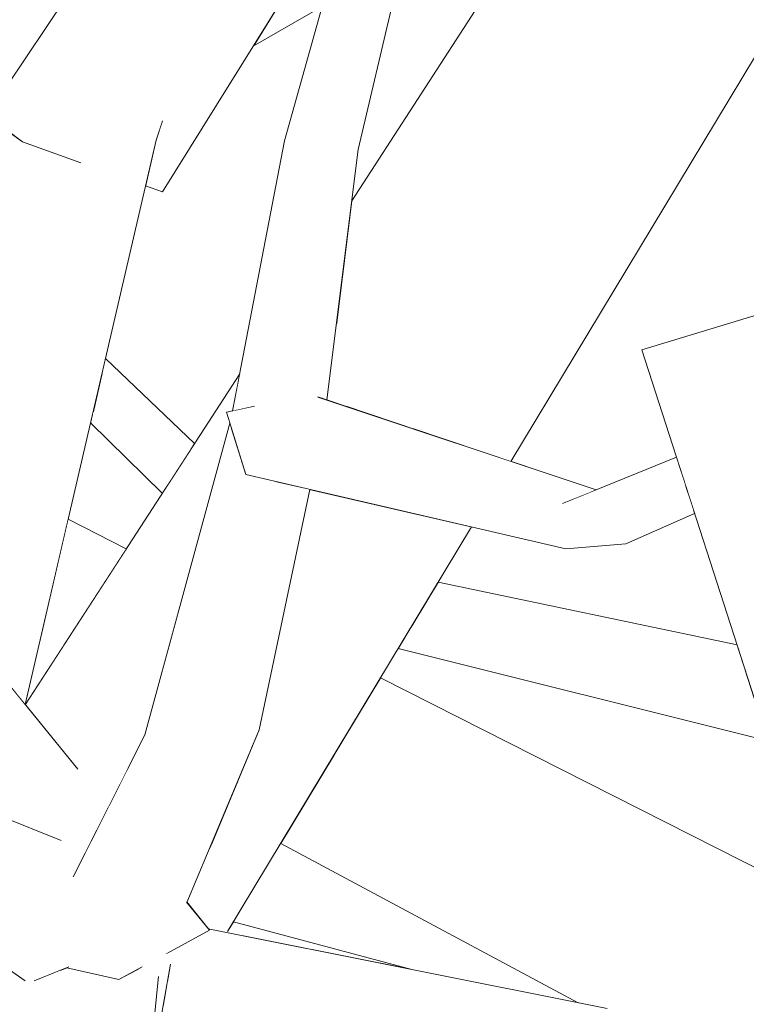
# Model space of a CAD drawing. Extents: x -289599 to -184549, y 66678 to 295474.
# Tile 283 of 656: x -263618 to -263574, y 71641 to 71701. Entities that reach past the tile are written whole.
import ezdxf

# ---------------------------------------------------------------- set-up
doc = ezdxf.new("R2010")
doc.units = 0
doc.header["$MEASUREMENT"] = 0
doc.linetypes.add('Wipeout_Contour', pattern=[1000, 0, -1000])
doc.layers.add('arch drzewa', color=8, linetype='Continuous')
doc.layers.add('arch drzewa_Nr_Pióra__4', color=8, linetype='Continuous', lineweight=9)

msp = doc.modelspace()

# ---------------------------------------------------------------- wipeouts: each hides what was drawn before it
at = {"color": 254, "linetype": 'Wipeout_Contour', "lineweight": 0, "ltscale": 1281656.40428646}
msp.add_wipeout([(-263600.135, 71691.849), (-263599.6, 71677.529), (-263599.355, 71677.447), (-263597.45, 71692.635)], dxfattribs=at).dxf.layer = 'arch drzewa'
at = {"color": 254, "linetype": 'Wipeout_Contour', "lineweight": 0, "ltscale": 961172.069046}
msp.add_wipeout([(-263581.202, 71668.695), (-263577.03, 71670.554), (-263577.086, 71670.728)], dxfattribs=at).dxf.layer = 'arch drzewa'
at = {"color": 254, "linetype": 'Wipeout_Contour', "lineweight": 0, "ltscale": 1602063.699628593}
msp.add_wipeout([(-263605.996, 71653.364), (-263608.113, 71646.547), (-263607.864, 71646.96), (-263607.838, 71646.928), (-263603.46, 71657.414)], dxfattribs=at).dxf.layer = 'arch drzewa'
at = {"color": 254, "linetype": 'Wipeout_Contour', "lineweight": 0, "ltscale": 1602068.086320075}
msp.add_wipeout([(-263609.57, 71642.451), (-263610.364, 71634.437), (-263608.863, 71643.08), (-263608.78, 71644.004), (-263609.046, 71643.859)], dxfattribs=at).dxf.layer = 'arch drzewa'

# ---------------------------------------------------------------- next in the draw order: wipeouts: each hides what was drawn before it
at = {"color": 254, "linetype": 'Wipeout_Contour', "lineweight": 0, "ltscale": 961246.861353}
msp.add_wipeout([(-263597.45, 71692.635), (-263592.045, 71715.506), (-263594.771, 71714.447)], dxfattribs=at).dxf.layer = 'arch drzewa'
at = {"color": 254, "linetype": 'Wipeout_Contour', "lineweight": 0, "ltscale": 1281658.217026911}
msp.add_wipeout([(-263601.913, 71676.603), (-263599.849, 71677.613), (-263599.6, 71677.529), (-263600.135, 71691.849)], dxfattribs=at).dxf.layer = 'arch drzewa'
at = {"color": 254, "linetype": 'Wipeout_Contour', "lineweight": 0, "ltscale": 961238.141835}
msp.add_wipeout([(-263602.342, 71672.458), (-263603.46, 71657.414), (-263600.378, 71672.002)], dxfattribs=at).dxf.layer = 'arch drzewa'
at = {"color": 254, "linetype": 'Wipeout_Contour', "lineweight": 0, "ltscale": 2883754.290406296}
msp.add_wipeout([(-263615.98, 71642.061), (-263611.751, 71620.446), (-263609.57, 71642.451), (-263610.812, 71642.894), (-263611.977, 71642.257), (-263615.137, 71642.979), (-263615.51, 71642.829), (-263615.865, 71642.25), (-263615.84, 71642.25)], dxfattribs=at).dxf.layer = 'arch drzewa'

# ---------------------------------------------------------------- next in the draw order: wipeouts: each hides what was drawn before it
at = {"color": 254, "linetype": 'Wipeout_Contour', "lineweight": 0, "ltscale": 1281665.226858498}
msp.add_wipeout([(-263601.915, 71693.156), (-263602.196, 71676.717), (-263601.913, 71676.603), (-263600.135, 71691.849)], dxfattribs=at).dxf.layer = 'arch drzewa'
at = {"color": 254, "linetype": 'Wipeout_Contour', "lineweight": 0, "ltscale": 1602066.843478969}
msp.add_wipeout([(-263609.57, 71642.451), (-263609.046, 71643.859), (-263609.069, 71643.846), (-263608.113, 71646.547), (-263605.996, 71653.364)], dxfattribs=at).dxf.layer = 'arch drzewa'
at = {"color": 254, "linetype": 'Wipeout_Contour', "lineweight": 0, "ltscale": 1281671.966186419}
msp.add_wipeout([(-263621.701, 71621.427), (-263611.751, 71620.446), (-263615.98, 71642.061), (-263617.675, 71639.784)], dxfattribs=at).dxf.layer = 'arch drzewa'

# ---------------------------------------------------------------- next in the draw order: wipeouts: each hides what was drawn before it
at = {"color": 254, "linetype": 'Wipeout_Contour', "lineweight": 0, "ltscale": 961248.63144}
msp.add_wipeout([(-263594.771, 71714.447), (-263600.135, 71691.849), (-263597.45, 71692.635)], dxfattribs=at).dxf.layer = 'arch drzewa'
at = {"color": 254, "linetype": 'Wipeout_Contour', "lineweight": 0, "ltscale": 1281669.012343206}
msp.add_wipeout([(-263601.915, 71693.156), (-263605.068, 71676.771), (-263603.817, 71677.041), (-263602.196, 71676.717)], dxfattribs=at).dxf.layer = 'arch drzewa'
at = {"color": 254, "linetype": 'Wipeout_Contour', "lineweight": 0, "ltscale": 961244.985865}
msp.add_wipeout([(-263609.57, 71642.451), (-263605.996, 71653.364), (-263610.39, 71657.102)], dxfattribs=at).dxf.layer = 'arch drzewa'
at = {"color": 254, "linetype": 'Wipeout_Contour', "lineweight": 0, "ltscale": 3524643.812462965}
msp.add_wipeout([(-263637.552, 71611.841), (-263622.997, 71615.932), (-263622.215, 71617.551), (-263621.701, 71621.427), (-263617.675, 71639.784), (-263615.84, 71642.25), (-263615.865, 71642.25), (-263615.51, 71642.829), (-263616.949, 71642.25), (-263617.754, 71642.249), (-263618.763, 71642.958)], dxfattribs=at).dxf.layer = 'arch drzewa'

# ---------------------------------------------------------------- next in the draw order: wipeouts: each hides what was drawn before it
at = {"color": 254, "linetype": 'Wipeout_Contour', "lineweight": 0, "ltscale": 961253.130783}
msp.add_wipeout([(-263600.135, 71691.849), (-263594.771, 71714.447), (-263595.431, 71716.396)], dxfattribs=at).dxf.layer = 'arch drzewa'
at = {"color": 254, "linetype": 'Wipeout_Contour', "lineweight": 0, "ltscale": 1281654.094334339}
msp.add_wipeout([(-263605.996, 71653.364), (-263603.46, 71657.414), (-263602.342, 71672.458), (-263602.477, 71672.489)], dxfattribs=at).dxf.layer = 'arch drzewa'
at = {"color": 254, "linetype": 'Wipeout_Contour', "lineweight": 0, "ltscale": 2563334.78773146}
msp.add_wipeout([(-263610.39, 71657.102), (-263614.743, 71648.502), (-263612.102, 71645.504), (-263612.442, 71645.237), (-263612.662, 71644.896), (-263610.591, 71643.015), (-263610.812, 71642.894), (-263609.57, 71642.451)], dxfattribs=at).dxf.layer = 'arch drzewa'
at = {"color": 254, "linetype": 'Wipeout_Contour', "lineweight": 0, "ltscale": 961238.00995}
msp.add_wipeout([(-263608.043, 71646.662), (-263606.478, 71645.263), (-263607.864, 71646.96)], dxfattribs=at).dxf.layer = 'arch drzewa'

# ---------------------------------------------------------------- next in the draw order: wipeouts: each hides what was drawn before it
at = {"color": 254, "linetype": 'Wipeout_Contour', "lineweight": 0, "ltscale": 961253.992691}
msp.add_wipeout([(-263595.431, 71716.396), (-263601.915, 71693.156), (-263600.135, 71691.849)], dxfattribs=at).dxf.layer = 'arch drzewa'
at = {"color": 254, "linetype": 'Wipeout_Contour', "lineweight": 0, "ltscale": 1281661.493055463}
msp.add_wipeout([(-263605.169, 71675.828), (-263605.996, 71653.364), (-263602.477, 71672.489), (-263604.258, 71672.902)], dxfattribs=at).dxf.layer = 'arch drzewa'
at = {"color": 254, "linetype": 'Wipeout_Contour', "lineweight": 0, "ltscale": 1602146.00988693}
msp.add_wipeout([(-263624.109, 71666.855), (-263625.86, 71666.072), (-263624.77, 71661.614), (-263615.012, 71652.891), (-263614.49, 71655.074)], dxfattribs=at).dxf.layer = 'arch drzewa'
at = {"color": 254, "linetype": 'Wipeout_Contour', "lineweight": 0, "ltscale": 1281652.049863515}
msp.add_wipeout([(-263609.069, 71643.846), (-263606.478, 71645.263), (-263608.043, 71646.662), (-263608.113, 71646.547)], dxfattribs=at).dxf.layer = 'arch drzewa'
at = {"color": 254, "linetype": 'Wipeout_Contour', "lineweight": 0, "ltscale": 1281667.002994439}
msp.add_wipeout([(-263613.738, 71644.678), (-263611.977, 71642.257), (-263610.591, 71643.015), (-263612.662, 71644.896)], dxfattribs=at).dxf.layer = 'arch drzewa'

# ---------------------------------------------------------------- next in the draw order: wipeouts: each hides what was drawn before it
at = {"color": 254, "linetype": 'Wipeout_Contour', "lineweight": 0, "ltscale": 1281668.006184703}
msp.add_wipeout([(-263610.39, 71657.102), (-263605.996, 71653.364), (-263605.169, 71675.828), (-263605.234, 71676.035)], dxfattribs=at).dxf.layer = 'arch drzewa'
at = {"color": 254, "linetype": 'Wipeout_Contour', "lineweight": 0, "ltscale": 961210.223295}
msp.add_wipeout([(-263604.258, 71672.902), (-263584.841, 71668.4), (-263585.038, 71671.145)], dxfattribs=at).dxf.layer = 'arch drzewa'
at = {"color": 254, "linetype": 'Wipeout_Contour', "lineweight": 0, "ltscale": 1922560.132491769}
msp.add_wipeout([(-263614.976, 71652.859), (-263624.77, 71661.614), (-263624.117, 71658.944), (-263620.231, 71653.603), (-263618.152, 71651.777), (-263615.554, 71650.74)], dxfattribs=at).dxf.layer = 'arch drzewa'
at = {"color": 254, "linetype": 'Wipeout_Contour', "lineweight": 0, "ltscale": 961252.715292}
msp.add_wipeout([(-263613.792, 71644.529), (-263611.977, 71642.257), (-263613.738, 71644.678)], dxfattribs=at).dxf.layer = 'arch drzewa'

# ---------------------------------------------------------------- next in the draw order: wipeouts: each hides what was drawn before it
at = {"color": 254, "linetype": 'Wipeout_Contour', "lineweight": 0, "ltscale": 961231.254286}
msp.add_wipeout([(-263585.038, 71671.145), (-263605.438, 71676.691), (-263604.258, 71672.902)], dxfattribs=at).dxf.layer = 'arch drzewa'
at = {"color": 254, "linetype": 'Wipeout_Contour', "lineweight": 0, "ltscale": 1281679.47783079}
msp.add_wipeout([(-263611.256, 71655.391), (-263615.103, 71649.019), (-263614.945, 71648.886), (-263614.651, 71648.682)], dxfattribs=at).dxf.layer = 'arch drzewa'
at = {"color": 254, "linetype": 'Wipeout_Contour', "lineweight": 0, "ltscale": 1281672.708927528}
msp.add_wipeout([(-263615.08, 71643.002), (-263615.137, 71642.979), (-263611.977, 71642.257), (-263613.792, 71644.529)], dxfattribs=at).dxf.layer = 'arch drzewa'

# ---------------------------------------------------------------- next in the draw order: linework, layer by layer
at = {"layer": 'arch drzewa_Nr_Pióra__4', "linetype": 'Continuous'}
msp.add_line((-263610.549, 71643.038), (-263611.977, 71642.257), dxfattribs=at)

# ---------------------------------------------------------------- next in the draw order: wipeouts: each hides what was drawn before it
at = {"color": 254, "linetype": 'Wipeout_Contour', "lineweight": 0, "ltscale": 961211.48007}
msp.add_wipeout([(-263583.303, 71671.856), (-263605.438, 71676.691), (-263585.038, 71671.145)], dxfattribs=at).dxf.layer = 'arch drzewa'
at = {"color": 254, "linetype": 'Wipeout_Contour', "lineweight": 0, "ltscale": 2563360.480217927}
msp.add_wipeout([(-263615.554, 71650.74), (-263615.486, 71650.713), (-263615.399, 71649.999), (-263615.113, 71649.002), (-263611.256, 71655.391), (-263610.39, 71657.102), (-263608.319, 71664.704), (-263615.08, 71652.478)], dxfattribs=at).dxf.layer = 'arch drzewa'

# ---------------------------------------------------------------- next in the draw order: wipeouts: each hides what was drawn before it
at = {"color": 254, "linetype": 'Wipeout_Contour', "lineweight": 0, "ltscale": 2242868.782938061}
msp.add_wipeout([(-263605.438, 71676.691), (-263583.303, 71671.856), (-263583.006, 71671.977), (-263599.849, 71677.613), (-263601.913, 71676.603), (-263602.196, 71676.717), (-263603.817, 71677.041)], dxfattribs=at).dxf.layer = 'arch drzewa'
at = {"color": 254, "linetype": 'Wipeout_Contour', "lineweight": 0, "ltscale": 1922457.513038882}
msp.add_wipeout([(-263607.838, 71646.928), (-263606.681, 71645.511), (-263605.366, 71645.185), (-263590.573, 71669.729), (-263596.361, 71671.071), (-263606.655, 71649.762)], dxfattribs=at).dxf.layer = 'arch drzewa'

# ---------------------------------------------------------------- next in the draw order: wipeouts: each hides what was drawn before it
at = {"color": 254, "linetype": 'Wipeout_Contour', "lineweight": 0, "ltscale": 1281644.860600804}
msp.add_wipeout([(-263606.655, 71649.762), (-263596.361, 71671.071), (-263600.378, 71672.002), (-263603.46, 71657.414)], dxfattribs=at).dxf.layer = 'arch drzewa'
at = {"color": 254, "linetype": 'Wipeout_Contour', "lineweight": 0, "ltscale": 1281568.790944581}
msp.add_wipeout([(-263584.841, 71668.4), (-263581.202, 71668.695), (-263577.086, 71670.728), (-263577.386, 71671.66)], dxfattribs=at).dxf.layer = 'arch drzewa'
at = {"color": 254, "linetype": 'Wipeout_Contour', "lineweight": 0, "ltscale": 1281576.091293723}
msp.add_wipeout([(-263593.99, 71664.059), (-263573.909, 71660.872), (-263574.455, 71662.564), (-263592.591, 71666.38)], dxfattribs=at).dxf.layer = 'arch drzewa'

# ---------------------------------------------------------------- next in the draw order: linework, layer by layer
at = {"layer": 'arch drzewa_Nr_Pióra__4', "linetype": 'Continuous'}
msp.add_line((-263603.46, 71657.414), (-263600.378, 71672.002), dxfattribs=at)

# ---------------------------------------------------------------- next in the draw order: wipeouts: each hides what was drawn before it
at = {"color": 254, "linetype": 'Wipeout_Contour', "lineweight": 0, "ltscale": 3204203.371223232}
msp.add_wipeout([(-263604.633, 71679.031), (-263617.648, 71658.941), (-263614.49, 71655.074), (-263615.012, 71652.891), (-263614.976, 71652.859), (-263615.08, 71652.479), (-263608.319, 71664.704), (-263605.234, 71676.035), (-263605.438, 71676.691), (-263605.068, 71676.771)], dxfattribs=at).dxf.layer = 'arch drzewa'
at = {"color": 254, "linetype": 'Wipeout_Contour', "lineweight": 0, "ltscale": 961176.932543}
msp.add_wipeout([(-263584.841, 71668.4), (-263577.386, 71671.66), (-263577.555, 71672.183)], dxfattribs=at).dxf.layer = 'arch drzewa'
at = {"color": 254, "linetype": 'Wipeout_Contour', "lineweight": 0, "ltscale": 1281574.990315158}
msp.add_wipeout([(-263594.266, 71663.602), (-263573.255, 71658.843), (-263573.909, 71660.872), (-263593.99, 71664.059)], dxfattribs=at).dxf.layer = 'arch drzewa'

# ---------------------------------------------------------------- next in the draw order: linework, layer by layer
at = {"layer": 'arch drzewa_Nr_Pióra__4', "linetype": 'Continuous'}
for p, q in [((-263605.438, 71676.691), (-263603.738, 71677.058)), ((-263604.258, 71672.902), (-263605.438, 71676.691)), ((-263607.838, 71646.928), (-263603.46, 71657.414))]:
    msp.add_line(p, q, dxfattribs=at)

# ---------------------------------------------------------------- next in the draw order: wipeouts: each hides what was drawn before it
at = {"color": 254, "linetype": 'Wipeout_Contour', "lineweight": 0, "ltscale": 3845191.522366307}
msp.add_wipeout([(-263624.546, 71667.498), (-263624.109, 71666.855), (-263617.665, 71658.962), (-263609.705, 71693.199), (-263612.635, 71693.331), (-263614.428, 71691.888), (-263617.827, 71693.095), (-263618.506, 71693.595), (-263622.383, 71693.77), (-263623.953, 71674.704), (-263620.602, 71673.005), (-263624.142, 71672.409)], dxfattribs=at).dxf.layer = 'arch drzewa'
at = {"color": 254, "linetype": 'Wipeout_Contour', "lineweight": 0, "ltscale": 1281574.844832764}
msp.add_wipeout([(-263585.038, 71671.145), (-263584.841, 71668.4), (-263577.555, 71672.183), (-263578.132, 71673.973)], dxfattribs=at).dxf.layer = 'arch drzewa'
at = {"color": 254, "linetype": 'Wipeout_Contour', "lineweight": 0, "ltscale": 1281573.909565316}
msp.add_wipeout([(-263594.87, 71662.599), (-263573.034, 71658.157), (-263573.255, 71658.843), (-263594.266, 71663.602)], dxfattribs=at).dxf.layer = 'arch drzewa'
at = {"color": 254, "linetype": 'Wipeout_Contour', "lineweight": 0, "ltscale": 1281699.238109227}
msp.add_wipeout([(-263622.541, 71653.529), (-263621.364, 71649.674), (-263615.399, 71649.999), (-263615.486, 71650.713)], dxfattribs=at).dxf.layer = 'arch drzewa'

# ---------------------------------------------------------------- next in the draw order: linework, layer by layer
at = {"layer": 'arch drzewa_Nr_Pióra__4', "linetype": 'Continuous'}
for p, q in [((-263604.258, 71672.902), (-263584.841, 71668.4)), ((-263581.202, 71668.695), (-263584.841, 71668.4)), ((-263615.469, 71650.707), (-263622.541, 71653.529))]:
    msp.add_line(p, q, dxfattribs=at)

# ---------------------------------------------------------------- next in the draw order: wipeouts: each hides what was drawn before it
at = {"color": 254, "linetype": 'Wipeout_Contour', "lineweight": 0, "ltscale": 2242761.39401956}
msp.add_wipeout([(-263574.653, 71716.011), (-263594.126, 71675.698), (-263588.175, 71673.707), (-263561.985, 71717.161), (-263562.251, 71717.137), (-263566.173, 71711.309), (-263568.606, 71716.56)], dxfattribs=at).dxf.layer = 'arch drzewa'
at = {"color": 254, "linetype": 'Wipeout_Contour', "lineweight": 0, "ltscale": 961279.657363}
msp.add_wipeout([(-263609.555, 71694.206), (-263609.705, 71693.199), (-263609.356, 71694.303)], dxfattribs=at).dxf.layer = 'arch drzewa'
at = {"color": 254, "linetype": 'Wipeout_Contour', "lineweight": 0, "ltscale": 1281692.023816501}
msp.add_wipeout([(-263612.787, 71679.942), (-263612.983, 71679.099), (-263607.616, 71674.426), (-263607.377, 71674.796)], dxfattribs=at).dxf.layer = 'arch drzewa'
at = {"color": 254, "linetype": 'Wipeout_Contour', "lineweight": 0, "ltscale": 1281698.010820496}
msp.add_wipeout([(-263616.703, 71663.101), (-263615.316, 71662.54), (-263611.519, 71668.401), (-263615.054, 71670.193)], dxfattribs=at).dxf.layer = 'arch drzewa'
at = {"color": 254, "linetype": 'Wipeout_Contour', "lineweight": 0, "ltscale": 1281573.194476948}
msp.add_wipeout([(-263595.025, 71662.343), (-263572.58, 71656.746), (-263573.034, 71658.157), (-263594.87, 71662.599)], dxfattribs=at).dxf.layer = 'arch drzewa'
at = {"color": 254, "linetype": 'Wipeout_Contour', "lineweight": 0, "ltscale": 2563370.057258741}
msp.add_wipeout([(-263615.399, 71649.999), (-263621.364, 71649.674), (-263612.102, 71645.504), (-263614.743, 71648.502), (-263614.651, 71648.682), (-263614.945, 71648.886), (-263615.103, 71649.019), (-263615.113, 71649.002)], dxfattribs=at).dxf.layer = 'arch drzewa'

# ---------------------------------------------------------------- next in the draw order: linework, layer by layer
at = {"layer": 'arch drzewa_Nr_Pióra__4', "linetype": 'Continuous'}
msp.add_line((-263611.519, 71668.401), (-263615.054, 71670.193), dxfattribs=at)

# ---------------------------------------------------------------- next in the draw order: wipeouts: each hides what was drawn before it
at = {"color": 254, "linetype": 'Wipeout_Contour', "lineweight": 0, "ltscale": 1922605.580969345}
msp.add_wipeout([(-263601.474, 71748.484), (-263622.383, 71693.77), (-263618.506, 71693.595), (-263618.787, 71693.802), (-263618.722, 71696.558), (-263606.492, 71714.78)], dxfattribs=at).dxf.layer = 'arch drzewa'
at = {"color": 254, "linetype": 'Wipeout_Contour', "lineweight": 0, "ltscale": 961216.245435}
msp.add_wipeout([(-263574.653, 71716.011), (-263598.176, 71677.053), (-263594.126, 71675.698)], dxfattribs=at).dxf.layer = 'arch drzewa'
at = {"color": 254, "linetype": 'Wipeout_Contour', "lineweight": 0, "ltscale": 1281692.776581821}
msp.add_wipeout([(-263613.531, 71676.743), (-263608.968, 71672.339), (-263607.616, 71674.426), (-263612.983, 71679.099)], dxfattribs=at).dxf.layer = 'arch drzewa'
at = {"color": 254, "linetype": 'Wipeout_Contour', "lineweight": 0, "ltscale": 1281701.212806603}
msp.add_wipeout([(-263617.665, 71658.962), (-263617.648, 71658.941), (-263615.316, 71662.54), (-263616.703, 71663.101)], dxfattribs=at).dxf.layer = 'arch drzewa'
at = {"color": 254, "linetype": 'Wipeout_Contour', "lineweight": 0, "ltscale": 1281547.997812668}
msp.add_wipeout([(-263596.088, 71660.578), (-263598.907, 71655.901), (-263563.005, 71641.377), (-263561.479, 71643.034)], dxfattribs=at).dxf.layer = 'arch drzewa'
at = {"color": 254, "linetype": 'Wipeout_Contour', "lineweight": 0, "ltscale": 1281693.495956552}
msp.add_wipeout([(-263621.364, 71649.674), (-263626.516, 71648.403), (-263612.442, 71645.237), (-263612.102, 71645.504)], dxfattribs=at).dxf.layer = 'arch drzewa'

# ---------------------------------------------------------------- next in the draw order: linework, layer by layer
at = {"layer": 'arch drzewa_Nr_Pióra__4', "linetype": 'Continuous'}
msp.add_line((-263614.452, 71655.028), (-263624.109, 71666.855), dxfattribs=at)

# ---------------------------------------------------------------- next in the draw order: wipeouts: each hides what was drawn before it
at = {"color": 254, "linetype": 'Wipeout_Contour', "lineweight": 0, "ltscale": 1602035.871700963}
msp.add_wipeout([(-263599.355, 71677.447), (-263598.176, 71677.053), (-263574.653, 71716.011), (-263575.702, 71723.689), (-263598.793, 71681.932)], dxfattribs=at).dxf.layer = 'arch drzewa'
at = {"color": 254, "linetype": 'Wipeout_Contour', "lineweight": 0, "ltscale": 961282.907288}
msp.add_wipeout([(-263609.555, 71694.206), (-263612.635, 71693.331), (-263609.705, 71693.199)], dxfattribs=at).dxf.layer = 'arch drzewa'
at = {"color": 254, "linetype": 'Wipeout_Contour', "lineweight": 0, "ltscale": 1281693.673713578}
msp.add_wipeout([(-263613.531, 71676.743), (-263613.556, 71676.633), (-263609.001, 71672.288), (-263608.968, 71672.339)], dxfattribs=at).dxf.layer = 'arch drzewa'
at = {"color": 254, "linetype": 'Wipeout_Contour', "lineweight": 0, "ltscale": 2242719.06252091}
msp.add_wipeout([(-263602.148, 71650.524), (-263584.101, 71640.851), (-263582.344, 71640.499), (-263581.505, 71639.459), (-263570.302, 71633.455), (-263563.005, 71641.377), (-263598.907, 71655.901)], dxfattribs=at).dxf.layer = 'arch drzewa'
at = {"color": 254, "linetype": 'Wipeout_Contour', "lineweight": 0, "ltscale": 2563367.060063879}
msp.add_wipeout([(-263612.442, 71645.237), (-263626.516, 71648.403), (-263617.754, 71642.249), (-263616.949, 71642.25), (-263615.08, 71643.002), (-263613.792, 71644.529), (-263613.738, 71644.678), (-263612.662, 71644.896)], dxfattribs=at).dxf.layer = 'arch drzewa'

# ---------------------------------------------------------------- next in the draw order: linework, layer by layer
at = {"layer": 'arch drzewa_Nr_Pióra__4', "linetype": 'Continuous'}
for p, q in [((-263599.886, 71677.625), (-263583.006, 71671.977)), ((-263614.75, 71648.487), (-263610.39, 71657.102)), ((-263617.666, 71642.188), (-263626.516, 71648.403)), ((-263615.012, 71643.03), (-263617.102, 71642.188)), ((-263611.977, 71642.257), (-263615.137, 71642.979))]:
    msp.add_line(p, q, dxfattribs=at)

# ---------------------------------------------------------------- next in the draw order: wipeouts: each hides what was drawn before it
at = {"color": 254, "linetype": 'Wipeout_Contour', "lineweight": 0, "ltscale": 961227.887388}
msp.add_wipeout([(-263597.842, 71689.514), (-263598.793, 71681.932), (-263575.702, 71723.689)], dxfattribs=at).dxf.layer = 'arch drzewa'
at = {"color": 254, "linetype": 'Wipeout_Contour', "lineweight": 0, "ltscale": 1281693.833262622}
msp.add_wipeout([(-263613.694, 71676.042), (-263609.333, 71671.776), (-263609.001, 71672.288), (-263613.556, 71676.633)], dxfattribs=at).dxf.layer = 'arch drzewa'
at = {"color": 254, "linetype": 'Wipeout_Contour', "lineweight": 0, "ltscale": 1602042.316180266}
msp.add_wipeout([(-263606.681, 71645.511), (-263606.546, 71645.346), (-263594.195, 71642.873), (-263605.021, 71645.757), (-263605.366, 71645.185)], dxfattribs=at).dxf.layer = 'arch drzewa'

# ---------------------------------------------------------------- next in the draw order: linework, layer by layer
at = {"layer": 'arch drzewa_Nr_Pióra__4', "linetype": 'Continuous'}
for p, q in [((-263607.377, 71674.796), (-263612.787, 71679.942)), ((-263617.648, 71658.941), (-263604.633, 71679.031)), ((-263609.333, 71671.776), (-263613.694, 71676.042)), ((-263610.39, 71657.102), (-263605.234, 71676.035))]:
    msp.add_line(p, q, dxfattribs=at)

# ---------------------------------------------------------------- next in the draw order: wipeouts: each hides what was drawn before it
at = {"color": 254, "linetype": 'Wipeout_Contour', "lineweight": 0, "ltscale": 2883703.661351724}
msp.add_wipeout([(-263566.165, 71773.265), (-263609.319, 71690.074), (-263597.457, 71709.133), (-263595.431, 71716.396), (-263593.287, 71715.833), (-263578.947, 71738.875), (-263579.31, 71739.66), (-263578.171, 71740.121), (-263559.162, 71770.664)], dxfattribs=at).dxf.layer = 'arch drzewa'
at = {"color": 254, "linetype": 'Wipeout_Contour', "lineweight": 0, "ltscale": 1922448.676765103}
msp.add_wipeout([(-263608.863, 71643.08), (-263609.02, 71642.176), (-263582.344, 71640.499), (-263606.546, 71645.346), (-263606.478, 71645.263), (-263608.78, 71644.004)], dxfattribs=at).dxf.layer = 'arch drzewa'

# ---------------------------------------------------------------- next in the draw order: linework, layer by layer
at = {"layer": 'arch drzewa_Nr_Pióra__4', "linetype": 'Continuous'}
for p, q in [((-263605.372, 71645.174), (-263590.573, 71669.729)), ((-263606.478, 71645.263), (-263607.871, 71646.968)), ((-263594.195, 71642.873), (-263605.021, 71645.757)), ((-263606.478, 71645.263), (-263609.071, 71643.846))]:
    msp.add_line(p, q, dxfattribs=at)

# ---------------------------------------------------------------- next in the draw order: wipeouts: each hides what was drawn before it
at = {"color": 254, "linetype": 'Wipeout_Contour', "lineweight": 0, "ltscale": 2883826.894540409}
msp.add_wipeout([(-263566.165, 71773.265), (-263617.827, 71693.095), (-263614.428, 71691.888), (-263612.635, 71693.331), (-263609.555, 71694.206), (-263609.356, 71694.303), (-263609.705, 71693.199), (-263610.347, 71690.439), (-263609.319, 71690.074)], dxfattribs=at).dxf.layer = 'arch drzewa'
at = {"color": 254, "linetype": 'Wipeout_Contour', "lineweight": 0, "ltscale": 1281609.130986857}
msp.add_wipeout([(-263609.02, 71642.176), (-263609.282, 71640.664), (-263592.616, 71636.598), (-263582.344, 71640.499)], dxfattribs=at).dxf.layer = 'arch drzewa'

# ---------------------------------------------------------------- next in the draw order: linework, layer by layer
at = {"layer": 'arch drzewa_Nr_Pióra__4', "linetype": 'Continuous'}
for p, q in [((-263599.355, 71677.447), (-263597.45, 71692.635)), ((-263609.319, 71690.074), (-263610.347, 71690.439)), ((-263584.101, 71640.851), (-263602.148, 71650.524)), ((-263582.344, 71640.499), (-263606.546, 71645.346)), ((-263610.364, 71634.437), (-263608.844, 71643.189)), ((-263611.751, 71620.446), (-263609.57, 71642.451))]:
    msp.add_line(p, q, dxfattribs=at)

# ---------------------------------------------------------------- next in the draw order: wipeouts: each hides what was drawn before it
at = {"color": 254, "linetype": 'Wipeout_Contour', "lineweight": 0, "ltscale": 961243.944374}
msp.add_wipeout([(-263566.68, 71774.096), (-263617.827, 71693.095), (-263566.165, 71773.265)], dxfattribs=at).dxf.layer = 'arch drzewa'
at = {"color": 254, "linetype": 'Wipeout_Contour', "lineweight": 0, "ltscale": 961135.004508}
msp.add_wipeout([(-263570.77, 71651.13), (-263580.226, 71680.474), (-263543.449, 71691.703)], dxfattribs=at).dxf.layer = 'arch drzewa'

# ---------------------------------------------------------------- next in the draw order: linework, layer by layer
at = {"layer": 'arch drzewa_Nr_Pióra__4', "linetype": 'Continuous'}
for p, q in [((-263580.226, 71680.474), (-263543.449, 71691.703)), ((-263570.77, 71651.13), (-263580.226, 71680.474)), ((-263585.038, 71671.145), (-263578.132, 71673.973)), ((-263581.202, 71668.695), (-263577.03, 71670.554)), ((-263574.455, 71662.564), (-263592.591, 71666.38)), ((-263572.58, 71656.746), (-263595.025, 71662.343)), ((-263561.479, 71643.034), (-263596.088, 71660.578))]:
    msp.add_line(p, q, dxfattribs=at)

# ---------------------------------------------------------------- next in the draw order: wipeouts: each hides what was drawn before it
at = {"color": 254, "linetype": 'Wipeout_Contour', "lineweight": 0, "ltscale": 1281709.602711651}
msp.add_wipeout([(-263618.787, 71693.802), (-263617.827, 71693.095), (-263566.68, 71774.096), (-263618.722, 71696.558)], dxfattribs=at).dxf.layer = 'arch drzewa'

# ---------------------------------------------------------------- next in the draw order: linework, layer by layer
at = {"layer": 'arch drzewa_Nr_Pióra__4', "linetype": 'Continuous'}
for p, q in [((-263597.842, 71689.514), (-263575.702, 71723.689)), ((-263588.175, 71673.707), (-263561.985, 71717.161)), ((-263597.45, 71692.635), (-263592.045, 71715.506)), ((-263609.705, 71693.199), (-263609.331, 71694.381)), ((-263614.277, 71691.834), (-263617.827, 71693.095)), ((-263617.665, 71658.962), (-263609.705, 71693.199)), ((-263605.068, 71676.771), (-263601.915, 71693.156))]:
    msp.add_line(p, q, dxfattribs=at)

# ---------------------------------------------------------------- next in the draw order: wipeouts: each hides what was drawn before it
at = {"color": 254, "linetype": 'Wipeout_Contour', "lineweight": 0, "ltscale": 1922657.488719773}
msp.add_wipeout([(-263628.328, 71729.545), (-263627.306, 71699.685), (-263622.245, 71694.131), (-263618.553, 71703.791), (-263617.203, 71707.325), (-263616.254, 71740.956)], dxfattribs=at).dxf.layer = 'arch drzewa'
at = {"color": 254, "linetype": 'Wipeout_Contour', "lineweight": 0, "ltscale": 1281681.379320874}
msp.add_wipeout([(-263603.816, 71698.915), (-263599.638, 71701.316), (-263599.089, 71703.285), (-263602.437, 71701.132)], dxfattribs=at).dxf.layer = 'arch drzewa'

# ---------------------------------------------------------------- next in the draw order: linework, layer by layer
at = {"layer": 'arch drzewa_Nr_Pióra__4', "linetype": 'Continuous'}
for p, q in [((-263618.778, 71696.475), (-263566.68, 71774.096)), ((-263601.915, 71693.156), (-263595.431, 71716.396)), ((-263609.319, 71690.074), (-263597.457, 71709.133)), ((-263603.816, 71698.915), (-263599.638, 71701.316)), ((-263617.827, 71693.095), (-263618.839, 71693.841))]:
    msp.add_line(p, q, dxfattribs=at)

doc.saveas('drawing.dxf')
